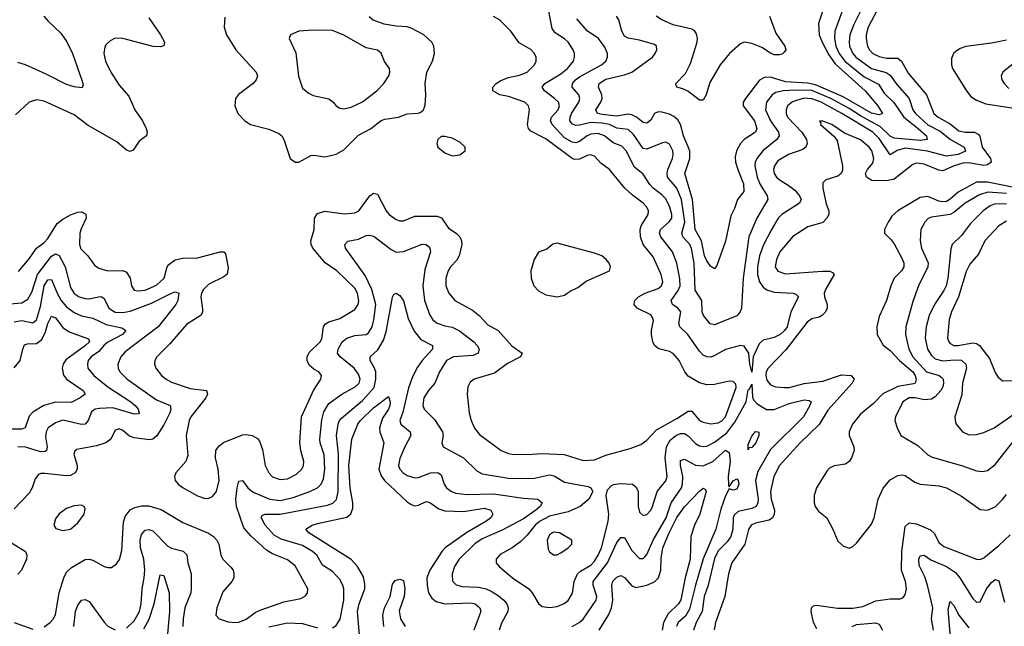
# Model space of a CAD drawing. Header units: inches. Extents: x 1308407 to 1441228, y 959628 to 1036311.
# Tile 558 of 656: x 1412799 to 1418059, y 993891 to 997131. Entities that reach past the tile are written whole.
import ezdxf

# ---------------------------------------------------------------- set-up
doc = ezdxf.new("R2010")
doc.units = ezdxf.units.IN
doc.header["$MEASUREMENT"] = 0
doc.layers.add('B4919', color=7, linetype='Continuous')

msp = doc.modelspace()

# ---------------------------------------------------------------- linework, layer by layer
at = {"layer": 'B4919', "color": 5}
for points, elevation in [([(1417212.1, 997230), (1417153.9, 997070), (1417151.9, 997030), (1417159.1, 996990), (1417177.1, 996950), (1417207.4, 996910), (1417310, 996825), (1417386.7, 996786.7), (1417417.8, 996737.8), (1417468.2, 996688.2), (1417521.9, 996610), (1417599.6, 996550), (1417643.2, 996510), (1417646.7, 996490), (1417610, 996485.9), (1417470, 996497.3), (1417450, 996508.4), (1417397.5, 996557.5), (1417290, 996617.3), (1417230, 996657.1), (1417132, 996710), (1417030, 996753.1), (1416945.1, 996754.9), (1416878, 996750), (1416838.7, 996741.3), (1416819, 996730), (1416787.8, 996690), (1416782.8, 996650), (1416809.3, 996590), (1416852.5, 996530), (1416856.3, 996510), (1416844, 996490), (1416768.2, 996430), (1416737.6, 996390), (1416728.3, 996370), (1416726.5, 996350), (1416739.5, 996290), (1416755.4, 996250), (1416792.3, 996190), (1416796.1, 996170), (1416737.7, 996070), (1416693.7, 995970), (1416664.2, 995750), (1416654.7, 995590), (1416647.8, 995570), (1416630, 995548.3), (1416510, 995501.2), (1416486.8, 995506.8), (1416451.9, 995550), (1416444.2, 995570), (1416443.9, 995630), (1416406.7, 995686.7), (1416402.1, 995830), (1416387.9, 995907.9), (1416378.5, 995930), (1416340.8, 995970), (1416337.1, 995990), (1416352.5, 996050), (1416334.9, 996170), (1416309.9, 996229.9), (1416259.6, 996290), (1416257.2, 996310), (1416262.2, 996330), (1416286.7, 996390), (1416290.5, 996410), (1416289, 996430), (1416270, 996465.7), (1416250, 996476.5), (1416233.8, 996473.8), (1416150, 996438.5), (1416130, 996442.1), (1416077.8, 996517.8), (1416050, 996543.4), (1415990, 996552.1), (1415949.8, 996570), (1415910, 996577.1), (1415850, 996581.2), (1415790, 996566.9), (1415770, 996566.3), (1415753.2, 996573.2), (1415738.9, 996590), (1415739.4, 996610), (1415747.4, 996630), (1415786.6, 996690), (1415792.2, 996710), (1415786.6, 996730), (1415751.2, 996770), (1415752.9, 996790), (1415768.8, 996810), (1415790, 996824.6), (1415908.1, 996890), (1415929.8, 996910), (1415939.3, 996930), (1415938.5, 996950), (1415924.6, 996984.6), (1415890.7, 997030), (1415830, 997071.2), (1415774.8, 997134.8)], 2740), ([(1412929.1, 997150), (1412950, 997124), (1413019.3, 997059.3), (1413051.8, 997011.8), (1413080.6, 996950), (1413131.9, 996808.1), (1413137.7, 996782.3), (1413132.8, 996767.3), (1413090, 996771.6), (1413050, 996783.7), (1412940.1, 996840.1), (1412830, 996889), (1412790, 996902.2)], 2760), ([(1417297.8, 997190), (1417254.9, 997105.1), (1417233.4, 997050), (1417229.3, 997010.7), (1417232.5, 996990), (1417250, 996950.9), (1417266.5, 996930), (1417350, 996870.8), (1417428.1, 996848.1), (1417450, 996833.8), (1417484.8, 996784.8), (1417550.1, 996710), (1417571, 996650), (1417585.1, 996630), (1417650, 996569.5), (1417716.1, 996536.1), (1417771.1, 996491.1), (1417845.2, 996450), (1417850.8, 996429.2), (1417812, 996410), (1417750, 996401.9), (1417648.3, 996428.3), (1417530, 996443.7), (1417487.2, 996432.8), (1417450, 996408.2), (1417390, 996496.9), (1417356.1, 996530), (1417190.4, 996630), (1417081.4, 996690), (1417030, 996708), (1416988.6, 996711.4), (1416927.6, 996692.4), (1416900.9, 996670), (1416894, 996650), (1416893.9, 996630), (1416900.8, 996610), (1416977, 996530), (1417001.6, 996490), (1417005, 996470), (1416998, 996450), (1416981.8, 996438.2), (1416905.5, 996410), (1416850, 996376.5), (1416830.9, 996350), (1416826.4, 996330), (1416828.8, 996310), (1416841.5, 996290), (1416856.5, 996276.5), (1416910, 996243.9), (1416939.9, 996219.9), (1416965, 996190), (1416973.5, 996170), (1416964.5, 996150), (1416870.1, 996089.9), (1416851.8, 996070), (1416813.2, 996006.8), (1416772.5, 995927.5), (1416751.8, 995870), (1416740.7, 995810), (1416740.4, 995770), (1416751.1, 995730), (1416770, 995702.4), (1416790, 995687.4), (1416830, 995674.6), (1416930.8, 995670), (1416945.1, 995665.1), (1416960.3, 995650), (1416918, 995570), (1416898.4, 995490), (1416885.1, 995470), (1416861.3, 995450), (1416830, 995434), (1416770, 995419.4), (1416750, 995398.5), (1416718, 995330), (1416710, 995248.7), (1416699.7, 995290), (1416694.5, 995350), (1416670, 995387.1), (1416650, 995391), (1416570.1, 995369.9), (1416505.9, 995334.1), (1416490, 995328.1), (1416470, 995329), (1416450, 995338.9), (1416430, 995360.7), (1416368.3, 995450), (1416326, 995490), (1416319.9, 995510), (1416331.8, 995570), (1416315.8, 995590), (1416287.1, 995610), (1416279.1, 995630), (1416316.3, 995683.7), (1416326.8, 995710), (1416326.3, 995746.3), (1416309.9, 995829.9), (1416287.2, 995890), (1416224.3, 995970), (1416217.7, 995990), (1416222.3, 996010), (1416269.5, 996050.5), (1416282.1, 996070), (1416282.6, 996090), (1416272.8, 996130), (1416250, 996174.7), (1416230, 996195.4), (1416183, 996230), (1416165.3, 996250), (1416130, 996305.8), (1416083.3, 996343.3), (1416039.6, 996430), (1416015.1, 996455.1), (1415970, 996473.6), (1415922.9, 996510), (1415890, 996522.3), (1415850, 996519.2), (1415829.8, 996510.2), (1415790, 996480.9), (1415770, 996473.2), (1415750, 996475.6), (1415710, 996499.3), (1415643.6, 996570), (1415634.6, 996590), (1415639.9, 996610), (1415676.2, 996650), (1415683.2, 996670), (1415677, 996690), (1415657, 996710), (1415602.5, 996750), (1415589.8, 996770), (1415604.2, 996790), (1415690, 996842.3), (1415726.3, 996870), (1415756.8, 996910), (1415762.9, 996930), (1415762.9, 996950), (1415756, 996970), (1415728.9, 997010), (1415708.9, 997028.9), (1415660.3, 997060.3), (1415643.1, 997083.1), (1415625, 997185)], 2760), ([(1417093.4, 997190), (1417066.4, 997110), (1417070.1, 997050), (1417085.3, 997010), (1417122.1, 996942.1), (1417154.6, 996894.6), (1417316.3, 996750), (1417382.9, 996670), (1417408.9, 996630), (1417390, 996622.2), (1417350, 996631.7), (1417198.9, 996718.9), (1417050, 996783.5), (1417010, 996791.1), (1416890, 996798.4), (1416810, 996824.5), (1416777.8, 996822.2), (1416751.6, 996808.4), (1416675.8, 996710), (1416663.8, 996690), (1416664.3, 996670), (1416724.6, 996590), (1416736.8, 996550), (1416729.2, 996530), (1416670, 996490.6), (1416650.2, 996470), (1416628.9, 996430), (1416622, 996398), (1416623.3, 996370), (1416634.9, 996330), (1416666.5, 996253.5), (1416666.8, 996213.2), (1416633.4, 996170), (1416617.4, 996122.6), (1416597.4, 996082.6), (1416570, 995947), (1416522.5, 995817.5), (1416510, 995800.7), (1416490, 995814), (1416470, 995841.8), (1416457.5, 995870), (1416441.7, 995950), (1416407.1, 996010), (1416392.6, 996170), (1416351.9, 996310), (1416379.8, 996390), (1416378.2, 996430), (1416344.6, 996510), (1416329, 996570), (1416315.3, 996595.3), (1416294.3, 996614.3), (1416270, 996625.8), (1416230, 996637.6), (1416210, 996638.5), (1416191.2, 996628.8), (1416170, 996594.8), (1416150, 996578.7), (1416130, 996582.1), (1416095, 996610), (1416070, 996623.2), (1416050, 996626.2), (1415990, 996616.2), (1415910, 996623.7), (1415885, 996630), (1415877.7, 996650), (1415903.9, 996690), (1415910.9, 996710), (1415908.7, 996730), (1415891.2, 996770), (1415894.6, 996790), (1415930, 996813.4), (1416030, 996836.1), (1416070, 996850.1), (1416179.3, 996930), (1416194.6, 996950), (1416202, 996970), (1416201.1, 996990), (1416190, 996997.4), (1416110, 997020.8), (1416050, 997031.9), (1416030, 997043.2), (1416016.1, 997070), (1416000.2, 997130), (1415987, 997150)], 2720), ([(1416803.9, 997150), (1416838.7, 997058.7), (1416886, 996990), (1416891.6, 996970), (1416883.4, 996956.6), (1416872.8, 996947.2), (1416857.2, 996942.8), (1416830, 996943.8), (1416810, 996951.1), (1416762.8, 996982.8), (1416710, 997004.3), (1416670, 997010.4), (1416650, 997001.9), (1416591.3, 996950), (1416540.4, 996890), (1416485.4, 996794.6), (1416467, 996730), (1416450, 996701), (1416430, 996700.2), (1416369, 996749), (1416342.2, 996762.2), (1416309.4, 996770), (1416304.2, 996784.2), (1416304.5, 996790), (1416355.9, 996844.1), (1416383.2, 996896.8), (1416417.5, 997010), (1416420.1, 997030), (1416415.1, 997055.1), (1416404.9, 997070), (1416390, 997079.9), (1416290, 997103.9), (1416229.8, 997130), (1416199.1, 997150)], 2680), ([(1417379, 997181), (1417332, 997090), (1417321.3, 997050), (1417320.6, 997030), (1417327.9, 996990), (1417338.5, 996970), (1417357.1, 996950), (1417390, 996934.2), (1417430, 996925.4), (1417490, 996924.7), (1417509.4, 996910), (1417544.5, 996844.5), (1417643.4, 996730), (1417683.1, 996630), (1417705.1, 996610), (1417770, 996575.3), (1417816.8, 996536.9), (1417850, 996529.4), (1417899.3, 996530), (1417919.9, 996519.9), (1417928.4, 996508.4), (1417941.3, 996450), (1417985.1, 996390), (1417988.9, 996370), (1417970, 996355.1), (1417950, 996352.2), (1417870, 996365.7), (1417836.5, 996363.5), (1417790.2, 996350), (1417730, 996322.6), (1417710, 996326.4), (1417630, 996358.2), (1417590, 996363.6), (1417570, 996356.8), (1417470, 996278.4), (1417430, 996269.6), (1417351.6, 996271.6), (1417322, 996290), (1417316.8, 996310), (1417327.3, 996330), (1417356.1, 996363.9), (1417362.8, 996390), (1417351.7, 996430), (1417336.3, 996450), (1417290, 996489.1), (1417205, 996525), (1417136.9, 996570), (1417090, 996589.4), (1417072, 996588), (1417078, 996578), (1417076.4, 996570), (1417148.7, 996508.7), (1417166.2, 996486.2), (1417195.2, 996350), (1417194.5, 996325.5), (1417187.2, 996310), (1417170, 996295.1), (1417104.7, 996275.3), (1417090, 996259), (1417089.2, 996230), (1417107.6, 996147.6), (1417122.3, 996110), (1417120.9, 996090), (1417111.4, 996070), (1417090, 996047.9), (1417010, 996023.9), (1416930, 995972.9), (1416860.1, 995890), (1416841.5, 995850), (1416835.1, 995810), (1416850, 995788), (1416890, 995774), (1417088.1, 995788.1), (1417127.5, 995787.5), (1417141.1, 995781.1), (1417150.1, 995770), (1417103.4, 995690), (1417096.9, 995670), (1417098.3, 995650), (1417113.5, 995610), (1417112.9, 995590), (1417103.5, 995570), (1417087.6, 995552.4), (1417070, 995541.7), (1417030, 995532), (1417005.2, 995514.8), (1416892.1, 995367.9), (1416797.4, 995270), (1416787.3, 995250), (1416785.3, 995230), (1416790, 995204.9), (1416810, 995179.7), (1416836, 995170), (1416885.2, 995165.2), (1416910, 995166.4), (1416990, 995187.7), (1417090, 995199.3), (1417190, 995233.5), (1417240.3, 995230), (1417256.3, 995210), (1417246.9, 995190), (1417115.5, 995044.5), (1417070, 994969.2), (1416969.1, 994870), (1416858.9, 994750), (1416828.6, 994690), (1416809.4, 994610.6), (1416813.4, 994570), (1416831.4, 994510), (1416830, 994486.2), (1416820.8, 994470), (1416802, 994458), (1416730, 994441.5), (1416706.9, 994430), (1416692.6, 994407.4), (1416673.7, 994330), (1416603.3, 994230), (1416585.4, 994170), (1416565.4, 994050), (1416516.2, 993910), (1416509, 993871)], 2780), ([(1413490, 997140.7), (1413552.3, 997050), (1413572.9, 997010), (1413569, 996991), (1413550, 996985.4), (1413513.1, 996986.9), (1413350, 997030.5), (1413310, 997031.4), (1413282.3, 997017.7), (1413261.8, 996998.2), (1413254.4, 996985.6), (1413249.2, 996950.8), (1413257.8, 996910), (1413285.8, 996850), (1413330, 996780.2), (1413382, 996722), (1413415, 996650), (1413454.7, 996590), (1413475.3, 996550), (1413480.3, 996530), (1413476.4, 996510), (1413438.1, 996481.9), (1413406.3, 996433.7), (1413390, 996426.3), (1413370, 996434), (1413318.9, 996478.9), (1413165.9, 996565.9), (1413090, 996623.1), (1412930, 996695.8), (1412890, 996702.2), (1412850, 996690.8), (1412776.7, 996623.3)], 2780), ([(1412793.8, 995786.2), (1412850, 995853.8), (1412889.1, 995910), (1412930, 995940.4), (1412950, 995961.6), (1412998.8, 996041.2), (1413030, 996065.7), (1413070, 996088.6), (1413110, 996102.5), (1413130, 996104.7), (1413152.5, 996092.5), (1413154.8, 996070), (1413127.2, 996012.8), (1413121.4, 995990), (1413118.7, 995930), (1413126.1, 995906), (1413163.9, 995870), (1413199.6, 995819.6), (1413222.8, 995802.8), (1413269.5, 995789.5), (1413350, 995790.2), (1413370, 995782.3), (1413390, 995750.4), (1413396.9, 995710), (1413410, 995686.2), (1413430, 995682.3), (1413470, 995686.5), (1413530, 995713), (1413570.5, 995750), (1413587.6, 995810), (1413596.2, 995823.8), (1413630, 995848.3), (1413670, 995856.1), (1413750, 995858.5), (1413870, 995890.8), (1413890.1, 995890.1), (1413899.5, 995879.5), (1413912.4, 995807.6), (1413908.1, 995771.9), (1413890, 995756.5), (1413810, 995718.6), (1413781.2, 995690), (1413770.8, 995670), (1413767.1, 995650), (1413775, 995585), (1413775.1, 995570), (1413768.4, 995551.6), (1413690, 995503.2), (1413601.3, 995398.7), (1413532.4, 995330), (1413521.5, 995310), (1413519, 995290), (1413526, 995270), (1413557.4, 995230), (1413581.1, 995210), (1413610, 995193.8), (1413710, 995160.9), (1413796.4, 995150), (1413802.2, 995130), (1413793, 995110), (1413713, 995010), (1413704.7, 994990), (1413688.2, 994910), (1413697.7, 994802.3), (1413686.4, 994770), (1413632.7, 994710), (1413625.5, 994690), (1413630.4, 994670), (1413646, 994650), (1413672.7, 994630), (1413750, 994586.9), (1413790, 994573.8), (1413810, 994575.2), (1413830, 994584.6), (1413850.7, 994610), (1413864.2, 994670), (1413859.8, 994730), (1413844.8, 994790), (1413847.4, 994830), (1413865.2, 994854.8), (1413887.8, 994872.2), (1413990, 994913.5), (1414010, 994915.6), (1414042, 994910), (1414070, 994892.9), (1414080.2, 994880.2), (1414095.6, 994835.6), (1414111.3, 994750), (1414130, 994710.4), (1414150, 994689.1), (1414190, 994674), (1414230, 994678.6), (1414277.7, 994702.3), (1414306.2, 994730), (1414315.2, 994750), (1414317.5, 994770), (1414301.5, 994830), (1414295.9, 994870), (1414304.3, 995010), (1414369.1, 995150.9), (1414408.8, 995210), (1414410.9, 995230), (1414396.9, 995250), (1414370, 995264.1), (1414345.7, 995285.7), (1414334.5, 995310), (1414334.1, 995330), (1414346.2, 995353.8), (1414404, 995410), (1414413.8, 995426.2), (1414422.9, 995490), (1414433.7, 995506.3), (1414450, 995517.1), (1414510, 995534.7), (1414590, 995582.8), (1414608.1, 995610), (1414610.9, 995629.1), (1414603.9, 995670), (1414590, 995696.5), (1414493.8, 995790), (1414432, 995832), (1414364.5, 995910), (1414356.3, 995930), (1414355, 995950), (1414373.2, 996010), (1414373.8, 996070), (1414390, 996095.6), (1414430, 996108.1), (1414533.6, 996093.6), (1414590, 996098.7), (1414611.3, 996110), (1414670, 996189.2), (1414690, 996203.6), (1414710, 996198), (1414757.1, 996110), (1414773.4, 996090), (1414810, 996064.1), (1414830, 996056.9), (1414850, 996055.9), (1414910, 996081.2), (1415030, 996081.6), (1415052.9, 996072.9), (1415090, 996016.5), (1415130.1, 995990.1), (1415150.1, 995970.1), (1415159.3, 995950), (1415161, 995930), (1415147.5, 995870), (1415134.4, 995845.6), (1415101.1, 995810), (1415088.4, 995790), (1415075.4, 995750), (1415076.5, 995710), (1415091.2, 995670), (1415124, 995630), (1415218.8, 995578.8), (1415254.2, 995550), (1415300.6, 995500.6), (1415355.5, 995470), (1415428, 995388), (1415483.7, 995350), (1415474.9, 995330), (1415405.4, 995294.6), (1415336.5, 995243.5), (1415226.4, 995210), (1415206.2, 995193.8), (1415193.1, 995170), (1415190.2, 995130), (1415199.7, 995030), (1415211.1, 994990), (1415229.5, 994949.5), (1415255.6, 994915.6), (1415370.4, 994830), (1415410, 994812.8), (1415430, 994809.4), (1415510, 994807.5), (1415590, 994813), (1415708.4, 994808.4), (1415810, 994776.1), (1415870, 994779.1), (1415930, 994805), (1416060.4, 994839.6), (1416118, 994862), (1416150, 994884.9), (1416200.3, 994939.7), (1416310, 994999.8), (1416370, 995040.2), (1416390, 995040.2), (1416430, 994990.2), (1416450, 994980.1), (1416490, 994971.9), (1416530, 994976.9), (1416550, 994988.1), (1416570, 995010.1), (1416625.8, 995165.8), (1416623.9, 995183.9), (1416610, 995197.8), (1416590, 995199.9), (1416510, 995182.7), (1416470, 995180.8), (1416430, 995191.6), (1416370, 995227.1), (1416352.7, 995250), (1416321.8, 995310), (1416290, 995347.7), (1416270, 995358.5), (1416213.3, 995373.3), (1416190.5, 995390.5), (1416182, 995410), (1416174.4, 995450), (1416173.7, 995470), (1416184.4, 995524.4), (1416180.2, 995540.2), (1416170, 995553.4), (1416096.9, 995590), (1416081.2, 995610), (1416085.7, 995630), (1416104.8, 995650), (1416139.8, 995670), (1416210, 995695.4), (1416227.7, 995710), (1416235.3, 995730), (1416225.6, 995770), (1416183.9, 995863.9), (1416130, 995929), (1416115.4, 995970), (1416113.7, 996010), (1416119.7, 996030), (1416156.2, 996090), (1416158.2, 996110), (1416149, 996130), (1416130.3, 996150.3), (1416073.1, 996193.1), (1416031.6, 996231.6), (1415950, 996329.8), (1415903.5, 996363.5), (1415870, 996401.2), (1415849, 996409), (1415830, 996405.2), (1415790, 996385.7), (1415763.7, 996383.7), (1415750, 996389.2), (1415610, 996493.8), (1415530, 996535.6), (1415517.4, 996550), (1415511.6, 996570), (1415522.9, 996650), (1415517.7, 996670), (1415497.2, 996690), (1415410, 996719.6), (1415363.7, 996730), (1415326.3, 996750), (1415327.1, 996770), (1415343.9, 996790), (1415370, 996806.7), (1415410, 996821.4), (1415470, 996834.6), (1415510, 996851), (1415548.8, 996890), (1415557.6, 996910), (1415558.5, 996930), (1415549.7, 996950), (1415530, 996971.2), (1415466.8, 997006.8), (1415422.9, 997070), (1415362.7, 997130), (1415330, 997146.9)], 2780), ([(1413895.2, 997144.8), (1413892.3, 997090), (1413903.9, 997050), (1413954, 996970), (1414062.6, 996850), (1414068.8, 996830), (1414063.1, 996810), (1414047.2, 996790), (1413968.1, 996731.9), (1413952.7, 996710), (1413948.7, 996670), (1413965.3, 996630), (1414001.3, 996590), (1414031.7, 996571.7), (1414130, 996545.5), (1414183.1, 996523.1), (1414198.9, 996510), (1414210.3, 996490), (1414244.9, 996390), (1414270, 996370.5), (1414290, 996370.4), (1414310, 996380.3), (1414355.2, 996404.8), (1414370, 996406.9), (1414430, 996398), (1414490, 996411.9), (1414530, 996436.3), (1414610, 996513.7), (1414672.9, 996547.1), (1414730, 996591.7), (1414750, 996599), (1414822.7, 996610), (1414870, 996627.4), (1414927.9, 996632.1), (1414942.9, 996637.1), (1414957.2, 996650), (1414965.4, 996674.6), (1414969.7, 996730), (1414964.7, 996790), (1414973.6, 996850), (1415004.1, 996910), (1415014.8, 996950), (1415011.8, 996990), (1415001.5, 997010), (1414958.9, 997050), (1414890, 997086), (1414870, 997092.2), (1414810, 997095.8), (1414745.9, 997105.9), (1414687.3, 997127.3), (1414666.8, 997146.8)], 2820), ([(1418070, 997021.4), (1417990, 997004.7), (1417853.1, 996986.9), (1417823.4, 996976.6), (1417799.1, 996960.9), (1417788.2, 996950), (1417777.3, 996922.7), (1417776.5, 996890), (1417782.9, 996870), (1417857.2, 996750), (1417880.8, 996720.8), (1417910, 996701), (1417960.4, 996680.4), (1418110, 996657.9)], 2820), ([(1418099.5, 996890), (1418050.4, 996850), (1418042.4, 996830), (1418046.4, 996810), (1418058, 996790), (1418083.6, 996763.6)], 2840), ([(1418130, 996231.6), (1417970, 996262.8), (1417910, 996262.1), (1417811.6, 996210), (1417770, 996172.1), (1417750, 996160.3), (1417730, 996158.1), (1417710, 996162.2), (1417650, 996186.1), (1417610, 996181.4), (1417490.5, 996109.5), (1417458.9, 996081.1), (1417438, 996050), (1417419.7, 996010), (1417419.1, 995990), (1417455.2, 995955.2), (1417470, 995933.4), (1417514.4, 995850), (1417521.7, 995830), (1417522.3, 995810), (1417509.2, 995790), (1417471, 995750), (1417451.9, 995710), (1417429.1, 995630), (1417390, 995546), (1417378, 995490), (1417379.7, 995450), (1417412.1, 995392.1), (1417450, 995364.3), (1417499.4, 995310), (1417570, 995250.5), (1417582.8, 995230), (1417588.6, 995210), (1417582, 995190), (1417574.7, 995185.3), (1417490, 995172.2), (1417410, 995132.6), (1417359.5, 995080.5), (1417290, 995023.2), (1417247.5, 994970), (1417230.2, 994930), (1417230.2, 994910), (1417255.5, 994850), (1417256.9, 994830), (1417243.2, 994790), (1417229.3, 994770.7), (1417210, 994757.3), (1417150, 994747.6), (1417124.3, 994735.7), (1417110, 994719.7), (1417056.3, 994630), (1417043.2, 994590), (1417042.6, 994550), (1417049.2, 994530), (1417066.3, 994506.3), (1417110.3, 994470), (1417143.1, 994410), (1417170, 994345.5), (1417199.2, 994319.2), (1417230, 994308.5), (1417250, 994317), (1417270, 994334), (1417350, 994436.9), (1417363.1, 994470), (1417385.3, 994570), (1417411.8, 994628.2), (1417450, 994672.4), (1417490, 994696.6), (1417510, 994699.8), (1417530, 994696), (1417581.2, 994661.2), (1417609.6, 994649.6), (1417710, 994641.1), (1417749.6, 994629.6), (1417830, 994586), (1417930, 994513.7), (1417970, 994510.2), (1418010, 994527.8), (1418050, 994567.8), (1418070, 994595)], 2820), ([(1418070, 996202.6), (1417970.6, 996209.4), (1417925.6, 996194.4), (1417850, 996150.3), (1417790, 996100.2), (1417770.5, 996089.5), (1417670, 996076.1), (1417652.1, 996067.9), (1417633.8, 996050), (1417613.4, 996010), (1417610.1, 995949.8), (1417617.3, 995910), (1417651.5, 995831.5), (1417649.5, 995810), (1417601.3, 995710), (1417570, 995626.3), (1417533.1, 995490), (1417530.7, 995450), (1417548.2, 995370), (1417571, 995330), (1417643.6, 995250), (1417710.4, 995230.4), (1417722.1, 995222.1), (1417733, 995210), (1417734.5, 995190), (1417730.7, 995170), (1417720.1, 995150), (1417690, 995116.3), (1417670, 995104.2), (1417630, 995099.6), (1417582.7, 995110), (1417550, 995111.4), (1417516.9, 995090), (1417476.9, 995010), (1417473.7, 994990), (1417485.7, 994950), (1417506.7, 994910), (1417596.2, 994856.2), (1417650, 994807.1), (1417674.1, 994794.1), (1417830, 994749.4), (1417910, 994721.6), (1417942.9, 994717.1), (1417970, 994722.7), (1418010, 994754.9), (1418110, 994881.8)], 2840), ([(1418070, 996145.2), (1418010, 996146.7), (1417983.3, 996136.7), (1417946.8, 996110), (1417878.2, 996041.8), (1417830, 995977.8), (1417779.7, 995930), (1417773.1, 995906.9), (1417757, 995750), (1417749, 995710), (1417736.6, 995683.4), (1417686.2, 995610), (1417657.1, 995550), (1417641, 995490), (1417635.4, 995430), (1417648.4, 995370), (1417670, 995336.3), (1417690, 995319.8), (1417730, 995308.6), (1417793.8, 995313.8), (1417830, 995311.2), (1417853.7, 995290), (1417856.2, 995270), (1417836.4, 995190), (1417832.8, 995127.2), (1417795.5, 995010), (1417795.6, 994990), (1417802, 994970), (1417834.9, 994930), (1417870, 994913.1), (1417910, 994914.4), (1417950, 994925), (1418004, 994950), (1418161.4, 995058.6)], 2860), ([(1418070, 996053.8), (1418030.1, 996029.9), (1417954.8, 995950), (1417921, 995879), (1417875.5, 995824.5), (1417854.4, 995785.6), (1417813.5, 995650), (1417776.1, 995570), (1417763.9, 995530), (1417755.5, 995430), (1417761.7, 995410), (1417770, 995401), (1417790, 995390.8), (1417810, 995390.6), (1417890, 995405.1), (1417910, 995400.4), (1417926.4, 995390), (1417980.4, 995320.4), (1418010, 995245.5), (1418023.5, 995223.5), (1418050, 995202), (1418234.4, 995205.6)], 2880), ([(1412930, 993888.1), (1412962, 993910), (1412979.3, 993930), (1412990, 993953.4), (1413011, 994069), (1413035, 994150), (1413050, 994180.2), (1413075.8, 994204.2), (1413150, 994247), (1413170, 994248.5), (1413190, 994243.2), (1413250, 994210.3), (1413270, 994205.3), (1413290, 994205.3), (1413316.5, 994223.5), (1413332.2, 994247.8), (1413345.2, 994294.8), (1413354.1, 994445.9), (1413362.1, 994477.9), (1413390, 994512.2), (1413414.9, 994525.1), (1413450, 994533.6), (1413490, 994534.2), (1413555.2, 994515.2), (1413670, 994445.6), (1413807.9, 994387.9), (1413835.3, 994370), (1413852.8, 994350), (1413862.8, 994330), (1413874, 994270), (1413885.3, 994250), (1413927.3, 994207.3), (1413939, 994190), (1413944, 994170), (1413943.6, 994150), (1413933.1, 994130), (1413884.8, 994075.2), (1413853.1, 993990), (1413846.7, 993950), (1413864.9, 993930), (1413913.7, 993913.7), (1413950, 993910.2), (1413970, 993913.4), (1414010, 993929.2), (1414056.5, 993963.5), (1414083.3, 993976.7), (1414210, 994021.7), (1414300.4, 994039.6), (1414326.6, 994053.4), (1414337.4, 994070), (1414337.7, 994090), (1414270, 994214), (1414230, 994245.8), (1414150, 994277.7), (1414118, 994298), (1414034.2, 994374.2), (1413997.3, 994417.3), (1413958.1, 994530), (1413953.8, 994570), (1413960.5, 994630), (1413970, 994666.4), (1413990, 994668.8), (1414018.6, 994630), (1414046.9, 994606.9), (1414136, 994570), (1414190, 994563.3), (1414260.6, 994579.4), (1414349.7, 994610), (1414390.3, 994629.7), (1414410, 994650.2), (1414421.7, 994678.3), (1414429.9, 994730), (1414425.8, 994805.8), (1414404.7, 994870), (1414402.5, 994890), (1414413.8, 994993.8), (1414423.2, 995036.8), (1414450, 995080.9), (1414519.8, 995130), (1414592, 995170), (1414613.3, 995190), (1414618.6, 995210), (1414610, 995237.7), (1414586.3, 995270), (1414511.3, 995330), (1414497.7, 995350), (1414500.5, 995370), (1414521.6, 995410), (1414547.4, 995430), (1414590, 995444), (1414650, 995448.8), (1414662.1, 995457.9), (1414682.4, 995490), (1414691.7, 995528.3), (1414701, 995610), (1414680.1, 995690), (1414644, 995764), (1414539.2, 995910), (1414536.8, 995930), (1414551.8, 995948.2), (1414610, 995958.7), (1414650, 995978.2), (1414670, 995980.6), (1414692.5, 995972.5), (1414783.6, 995903.6), (1414810, 995889.3), (1414850, 995891.7), (1414950, 995931.4), (1414970, 995930.3), (1414980.7, 995920.7), (1414990.3, 995910), (1414994.2, 995890), (1414963.8, 995796.2), (1414952, 995710), (1414961.5, 995630), (1414990, 995551.8), (1415006.8, 995526.8), (1415029.2, 995509.2), (1415070, 995495.4), (1415110, 995488.2), (1415148.3, 995468.3), (1415224.8, 995410), (1415243.5, 995390), (1415253.4, 995370), (1415247.6, 995350), (1415222.5, 995337.5), (1415117.1, 995330), (1415078.4, 995310), (1415041.2, 995250), (1415017.4, 995190), (1414983.8, 995150), (1414958.6, 995110), (1414953.2, 995070), (1414960.6, 995050), (1415015, 994995), (1415058.2, 994930), (1415061.8, 994910), (1415054.6, 994870), (1415061.3, 994850), (1415169.6, 994789.6), (1415241, 994721), (1415270, 994704.8), (1415410, 994682.2), (1415510, 994679.5), (1415550, 994682.5), (1415630, 994699.8), (1415654.1, 994694.1), (1415710, 994660.9), (1415836.4, 994636.4), (1415850.5, 994630), (1415861.6, 994610), (1415840.4, 994570), (1415792.7, 994530), (1415730, 994502.2), (1415630, 994479.4), (1415576.3, 994450), (1415552, 994430), (1415510, 994377), (1415476.5, 994343.5), (1415430, 994309.8), (1415366.4, 994273.6), (1415345.3, 994250), (1415343.8, 994230), (1415360.4, 994210), (1415431.5, 994150), (1415519.1, 994090), (1415536.5, 994070), (1415570, 994012), (1415590, 993996), (1415630, 993990.2), (1415670, 993996.5), (1415708, 994012), (1415730, 994029.2), (1415752.8, 994067.2), (1415762.1, 994130), (1415779.3, 994170), (1415795, 994185), (1415850, 994217.5), (1415870, 994238.3), (1415889.8, 994269.8), (1415906.5, 994310), (1415943.1, 994450), (1415947.1, 994490), (1415932.6, 994590), (1415940.1, 994619.9), (1415958.3, 994641.7), (1415971.2, 994648.8), (1416006.9, 994653.1), (1416072.7, 994650), (1416093.1, 994633.1), (1416103.2, 994610), (1416103.9, 994530), (1416110, 994500.4), (1416130, 994482.3), (1416150, 994487.7), (1416170, 994510.3), (1416180.2, 994530), (1416204.5, 994610), (1416250, 994667.1), (1416257.6, 994690), (1416246.6, 994790), (1416254.3, 994850), (1416274.6, 994885.4), (1416304, 994910), (1416330, 994920.9), (1416350, 994920.1), (1416370, 994908.1), (1416410, 994867.5), (1416430, 994855), (1416450, 994850.1), (1416470, 994852.5), (1416510, 994873.7), (1416576.8, 994923.2), (1416619, 994981), (1416679.5, 995090), (1416690, 995153), (1416699.7, 995160.3), (1416710, 995184.7), (1416713.7, 995113.7), (1416719.5, 995099.5), (1416738, 995078), (1416788.3, 995048.3), (1416830, 995048.8), (1416910, 995080.6), (1416990, 995100.5), (1417016.9, 995096.9), (1417026.7, 995090), (1417020.7, 995070), (1416986.5, 995010), (1416810, 994835.3), (1416743.1, 994716.9), (1416729.3, 994670), (1416744.2, 994570), (1416742.7, 994550), (1416733.6, 994530), (1416710, 994519.4), (1416636.8, 994503.2), (1416615.8, 994484.2), (1416610.6, 994469.4), (1416609.1, 994410), (1416597.9, 994370), (1416578.1, 994341.9), (1416530, 994292.8), (1416510, 994252.9), (1416476.6, 994110), (1416456.5, 994050), (1416444.3, 993970), (1416412.3, 993910), (1416399.4, 993870)], 2760), ([(1412747.5, 995612.5), (1412810, 995619.2), (1412842.8, 995637.2), (1412864.8, 995675.2), (1412894.7, 995770), (1412970, 995866.8), (1412990, 995879.8), (1413010, 995870.3), (1413041.5, 995810), (1413070, 995701.1), (1413090, 995668), (1413117.4, 995650), (1413150, 995641.4), (1413170, 995640.4), (1413230, 995652.6), (1413237.6, 995650), (1413250, 995641.5), (1413275.1, 995590), (1413309.1, 995569.1), (1413350, 995566.2), (1413390, 995574.4), (1413503.4, 995616.6), (1413610, 995669.2), (1413630, 995676.5), (1413650, 995670.6), (1413644.2, 995630), (1413633.8, 995610), (1413539.5, 995490), (1413362.9, 995357.1), (1413339.7, 995330), (1413323.5, 995290), (1413325, 995270), (1413333.7, 995250), (1413372.8, 995210), (1413530, 995100.1), (1413602.8, 995070), (1413607.4, 995050), (1413600.9, 995030), (1413570, 994965.8), (1413532.3, 994907.7), (1413510.6, 994889.4), (1413493.5, 994886.5), (1413410, 994898.1), (1413386.2, 994906.2), (1413350, 994936), (1413330, 994945.1), (1413310, 994937.6), (1413286.5, 994890), (1413259.5, 994870), (1413210, 994854.1), (1413105.1, 994834.9), (1413094.1, 994825.9), (1413089.2, 994810), (1413106.7, 994750), (1413106.2, 994730), (1413096.5, 994710), (1413070, 994696.8), (1413050, 994693.7), (1412932.9, 994707.1), (1412912.4, 994707.6), (1412899.1, 994700.9), (1412882.5, 994677.5), (1412866.4, 994630), (1412850, 994602.3), (1412770, 994517.6)], 2760), ([(1412770, 995516.6), (1412810, 995523.3), (1412870, 995511), (1412890, 995528.3), (1412910, 995598.3), (1412929.7, 995710), (1412950, 995741.2), (1412970, 995742.5), (1412999.5, 995670), (1413021.2, 995630), (1413050, 995596.6), (1413090, 995566.8), (1413130, 995549.1), (1413190, 995537), (1413261.9, 995501.9), (1413344.3, 995484.3), (1413367.2, 995470), (1413348.2, 995450), (1413270, 995407.6), (1413250, 995392.2), (1413222, 995358), (1413181.6, 995330), (1413165.7, 995310), (1413161, 995290), (1413163.5, 995270), (1413195.8, 995230), (1413269.5, 995170), (1413392.8, 995090), (1413416.5, 995070), (1413433, 995050), (1413437.4, 995030), (1413434.2, 995025.8), (1413410, 995024.1), (1413296.6, 995056.6), (1413225.6, 995054.4), (1413202.3, 995050), (1413183.7, 995036.3), (1413164.5, 994990), (1413149.3, 994970.7), (1413130, 994967.9), (1413030, 994992.4), (1412990, 994977.7), (1412952.1, 994950), (1412940.4, 994930), (1412936.9, 994903.1), (1412946.4, 994850), (1412942.8, 994830), (1412935.4, 994824.6), (1412910, 994822.9), (1412830, 994848.2), (1412790.1, 994849.9)], 2740), ([(1414470, 993882.4), (1414490, 993894.9), (1414510.9, 993929.1), (1414531.5, 994030), (1414530.4, 994090.4), (1414525.7, 994110), (1414510, 994139.8), (1414470, 994182.9), (1414417, 994217), (1414386.3, 994270), (1414362.9, 994290), (1414310, 994322.6), (1414196.7, 994356.7), (1414158.1, 994378.1), (1414109.9, 994430), (1414088.4, 994471.6), (1414095.7, 994484.3), (1414109.9, 994490.1), (1414190, 994489.7), (1414442.8, 994537.2), (1414471.8, 994548.2), (1414491.9, 994568.1), (1414500.8, 994610), (1414502.9, 994810), (1414491.1, 994910), (1414500.8, 994970), (1414508.4, 994990), (1414518.5, 995001.5), (1414630, 995097.2), (1414693.2, 995166.8), (1414701.1, 995210), (1414701.2, 995250), (1414693.1, 995273.1), (1414671.4, 995310), (1414670.8, 995330), (1414712.4, 995367.6), (1414741.9, 995418.1), (1414756.8, 995463.2), (1414790.9, 995649.1), (1414797.2, 995662.8), (1414810, 995670.4), (1414830, 995658), (1414850, 995628.2), (1414875.1, 995535.1), (1414906.2, 995466.2), (1414942.5, 995422.5), (1415003.7, 995390), (1415004.2, 995384.2), (1415003.6, 995370), (1414948.9, 995311.1), (1414924.7, 995275.3), (1414897.4, 995222.6), (1414875.4, 995164.6), (1414845.7, 995034.3), (1414830.2, 994990), (1414835.8, 994970), (1414885, 994930), (1414889.3, 994910), (1414856.1, 994850), (1414830, 994787.6), (1414823.2, 994750), (1414830, 994729.1), (1414847.2, 994710), (1414870, 994695.2), (1414910, 994682.7), (1414930, 994684.8), (1414994.5, 994710), (1415032.5, 994712.5), (1415050, 994700.3), (1415067.4, 994650), (1415079.7, 994630), (1415106, 994610), (1415130, 994602.5), (1415190, 994594.7), (1415330, 994598.3), (1415490, 994574.3), (1415566.8, 994570), (1415590.2, 994550), (1415580.2, 994530), (1415556.8, 994510), (1415490, 994464.3), (1415376.2, 994403.8), (1415270, 994357.8), (1415230, 994331.1), (1415147.4, 994250), (1415122.8, 994210), (1415109.4, 994170), (1415111.2, 994131.2), (1415131.7, 994111.7), (1415163.2, 994103.2), (1415250, 994099.1), (1415290.9, 994090.9), (1415318.6, 994078.6), (1415354.7, 994054.7), (1415385.6, 994030), (1415402.3, 994010), (1415408.4, 993990), (1415406, 993970), (1415372.5, 993907.6), (1415361.1, 993870)], 2740), ([(1412770, 995271.8), (1412802.7, 995310), (1412815.4, 995370), (1412825.8, 995394.2), (1412840.6, 995399.4), (1412890, 995401.4), (1412917.1, 995422.9), (1412937.2, 995462.8), (1412950, 995507.6), (1412970, 995546.5), (1412990, 995538.5), (1413030, 995486.2), (1413063.4, 995463.4), (1413166.5, 995426.5), (1413171.8, 995410), (1413151.4, 995390), (1413046.6, 995313.4), (1413031, 995290), (1413026.1, 995270), (1413032.7, 995232.7), (1413049.4, 995210), (1413139.1, 995150), (1413149, 995130), (1413122.4, 995110), (1413073.7, 995086.3), (1412990, 995088.2), (1412928.5, 995070), (1412870, 995033.6), (1412850, 995013.6), (1412828.9, 994950), (1412810, 994942.9), (1412750, 994943)], 2720), ([(1414618.2, 993801.8), (1414604.7, 993970), (1414611.9, 994010), (1414643.4, 994090), (1414643.9, 994116.1), (1414635.1, 994155.1), (1414603.8, 994210), (1414570, 994247.4), (1414343.5, 994390), (1414327.3, 994410), (1414362, 994430), (1414390, 994440.1), (1414546.9, 994473.1), (1414569.1, 994490.9), (1414578.9, 994521.1), (1414579.3, 994550), (1414564.7, 994630), (1414557.8, 994750), (1414573.2, 994890), (1414606.1, 994970), (1414619.2, 994990), (1414690, 995057.1), (1414770, 995118), (1414779.1, 995090), (1414777.4, 995070), (1414769.2, 995050), (1414737, 995003), (1414721.2, 994950), (1414722.3, 994930), (1414745, 994870), (1414717.8, 994730), (1414730, 994693.4), (1414748.7, 994670), (1414870, 994555.7), (1414890, 994540.9), (1414910, 994533.7), (1414930, 994537.6), (1414970, 994557.4), (1414990, 994552.6), (1415038.4, 994518.4), (1415070, 994506.6), (1415170, 994503.1), (1415282.1, 994522.1), (1415315.9, 994510), (1415327.3, 994490), (1415315.6, 994470), (1415289.3, 994450), (1415187.6, 994392.4), (1415072.1, 994310), (1415054.2, 994290), (1414989.5, 994190.5), (1414975, 994150), (1414975.4, 994110), (1414983.9, 994070), (1415001.3, 994041.3), (1415023.2, 994023.2), (1415070.5, 994010.5), (1415210, 994015.1), (1415232.8, 994010), (1415257.4, 993990), (1415262, 993970), (1415226.1, 993870)], 2720), ([(1415750, 993890.1), (1415788.5, 993911.5), (1415810, 993929.3), (1415879.6, 994030), (1415882.6, 994050), (1415862.5, 994110), (1415862.5, 994130), (1415938.7, 994230), (1415990, 994339), (1416010, 994364.5), (1416030, 994364.7), (1416070, 994295.2), (1416110, 994253.1), (1416130, 994252), (1416138.6, 994261.4), (1416150, 994274.6), (1416183.9, 994350), (1416252, 994470), (1416278.7, 994550), (1416333.7, 994630), (1416339.9, 994650), (1416341.8, 994690), (1416328.8, 994750), (1416330, 994775.6), (1416350, 994783.5), (1416410, 994750.6), (1416450, 994747.3), (1416501.6, 994770), (1416570, 994830.6), (1416590, 994818.7), (1416594.6, 994770), (1416583.3, 994690), (1416585.7, 994645.7), (1416590, 994634.8), (1416610, 994668), (1416630, 994677.4), (1416637.4, 994670), (1416640.7, 994650), (1416630, 994623.5), (1416610, 994617.4), (1416590, 994624), (1416570, 994588), (1416544, 994516), (1416517.1, 994410), (1416450.4, 994250.4), (1416409.1, 994110), (1416377.9, 993982.1), (1416355.2, 993944.8), (1416317.6, 993910), (1416308.6, 993890)], 2740), ([(1415894.6, 993870), (1415945.9, 993954.1), (1415961.4, 993990), (1415968.4, 994030), (1415962.5, 994110), (1415968.3, 994131.7), (1415990, 994153.7), (1416010, 994161.2), (1416030, 994151.3), (1416070, 994106.8), (1416090, 994097.3), (1416150, 994109.7), (1416190, 994128.6), (1416201.2, 994138.8), (1416211.2, 994150), (1416223.8, 994190), (1416225.2, 994254.8), (1416235.3, 994310), (1416268.5, 994390), (1416310, 994472.5), (1416350, 994529.5), (1416430, 994612), (1416450, 994628.2), (1416462, 994622), (1416466.4, 994610), (1416432, 994490), (1416403.9, 994430), (1416385.1, 994370), (1416381.2, 994250), (1416354, 994150), (1416331.3, 994031.3), (1416318.6, 994010), (1416263.6, 993956.4), (1416238.3, 993910), (1416230.4, 993870)], 2720), ([(1417057.1, 993877.1), (1417040.2, 993910), (1417026.6, 993970), (1417028.2, 993990), (1417040.2, 993999.8), (1417055.7, 994004.3), (1417167.8, 993987.8), (1417250, 993986.8), (1417303, 993997), (1417372.9, 994027.1), (1417450, 994037.7), (1417503, 994037), (1417517, 994043), (1417530, 994058.8), (1417536.1, 994090), (1417531.4, 994130), (1417509.9, 994190), (1417510.8, 994290.8), (1417530, 994423.7), (1417550, 994444), (1417590, 994437.7), (1417665.3, 994405.3), (1417685.8, 994385.8), (1417710, 994337.6), (1417736.1, 994316.1), (1417910, 994248.6), (1417930, 994247.7), (1417950, 994256), (1418030, 994321.6), (1418090, 994379.8)], 2780), ([(1413370, 993881.2), (1413410, 993919), (1413439.4, 993970), (1413448.3, 994010), (1413452.8, 994090), (1413464.6, 994150), (1413467.4, 994190), (1413461.8, 994250), (1413445.2, 994310), (1413442.9, 994350), (1413450, 994380.3), (1413470, 994404.9), (1413490, 994408.2), (1413510, 994399.7), (1413590, 994319), (1413610, 994307.5), (1413672.5, 994292.5), (1413692.9, 994272.8), (1413697.8, 994230), (1413715.6, 994170), (1413715.5, 994090), (1413713.8, 994070), (1413681.8, 993990), (1413672.2, 993930), (1413670.8, 993890)], 2740), ([(1412750, 994339.3), (1412830.2, 994290), (1412838, 994270), (1412834.9, 994250), (1412808.2, 994190), (1412790, 994169)], 2760), ([(1417681, 993870), (1417670.5, 993930), (1417676.3, 993990), (1417649.1, 994110), (1417634.1, 994154.1), (1417604.7, 994215.3), (1417603, 994250), (1417610, 994267.2), (1417630, 994270.2), (1417666.1, 994246.1), (1417750.4, 994210.4), (1417798.4, 994178.4), (1417822.1, 994150), (1417890, 994038.9), (1417910, 994020.3), (1417930, 994022), (1417963.8, 994090), (1417990, 994123.8), (1418010, 994140.3), (1418030, 994133), (1418059.6, 994019.6)], 2760), ([(1413462.4, 993877.6), (1413491, 993929), (1413517.1, 994010), (1413550, 994166), (1413570, 994162), (1413597.2, 994070), (1413600.1, 993970), (1413589.2, 993850)], 2720), ([(1414745.1, 993890), (1414738.6, 993950), (1414747.2, 993990), (1414778.5, 994050), (1414790, 994115.8), (1414805.2, 994134.8), (1414830, 994142.4), (1414850, 994135.3), (1414857.5, 994090), (1414852.3, 994050), (1414826.4, 993973.6), (1414833.5, 993930), (1414859.1, 993890)], 2680), ([(1413088.3, 993890), (1413097.3, 993970), (1413110, 994002.7), (1413130, 994030.3), (1413150, 994033.8), (1413170, 994022.4), (1413250, 993912.4), (1413270.8, 993890.8), (1413310, 993871.1)], 2740), ([(1417771.1, 993830), (1417758.3, 993981.7), (1417770, 994023.8), (1417790, 994002), (1417816.2, 993950), (1417870, 993882.6)], 2740), ([(1412770, 993910.1), (1412870, 993876)], 2760), ([(1414130, 993887.1), (1414230, 993909), (1414310, 993905.3), (1414390, 993883)], 2740), ([(1417246, 993890), (1417270, 993899.4), (1417370, 993909.4), (1417390, 993901.3), (1417408.1, 993870)], 2760)]:
    msp.add_lwpolyline(points, dxfattribs=dict(at, elevation=elevation))
for points, elevation in [([(1414364.9, 997075.1), (1414290, 997069.5), (1414246.8, 997050), (1414239.1, 997030), (1414273.9, 996953.9), (1414288.4, 996828.4), (1414310, 996765.5), (1414339.6, 996739.6), (1414366.6, 996726.6), (1414450, 996708.5), (1414472.8, 996692.8), (1414490.5, 996670), (1414510, 996658), (1414530, 996654.6), (1414570, 996663.9), (1414630, 996692.3), (1414706.9, 996750), (1414745.4, 996790), (1414771.1, 996830), (1414776.9, 996850), (1414775.6, 996870), (1414747.7, 996907.7), (1414730, 996951.5), (1414710, 996968.7), (1414650, 996979.8), (1414530, 997048.7), (1414470, 997072.2)], 2840), ([(1415070, 996507.3), (1415050, 996506.6), (1415033.4, 996490), (1415027, 996470), (1415033.4, 996450), (1415070, 996419.1), (1415110, 996403.1), (1415150, 996408.9), (1415179.5, 996430), (1415179.5, 996450), (1415150, 996475.6), (1415110, 996498.7)], 2820), ([(1415670, 995936.9), (1415647.8, 995932.2), (1415614.7, 995905.3), (1415570, 995889.4), (1415547.4, 995850), (1415530.3, 995790), (1415531.8, 995750), (1415546.3, 995710), (1415570, 995683.1), (1415610, 995661.5), (1415670, 995650.3), (1415710, 995658.7), (1415740.1, 995679.9), (1415780, 995700), (1415825.5, 995734.5), (1415949.5, 995790), (1415954.7, 995810), (1415947.8, 995830), (1415933, 995850), (1415908.7, 995868.7), (1415870, 995883.5)], 2820), ([(1416690, 994833.2), (1416690, 994862), (1416710, 994907), (1416730, 994931.6), (1416742, 994930), (1416747.1, 994927.1), (1416748.2, 994910), (1416731.6, 994870), (1416710, 994845.3), (1416696.7, 994843.3)], 2740), ([(1413130, 994538), (1413090, 994533.6), (1413050, 994519.6), (1413010, 994491.6), (1412990, 994465.2), (1412982.4, 994430), (1412992.3, 994412.3), (1413030, 994402.6), (1413070, 994409.1), (1413110, 994443.1), (1413144.2, 994490), (1413150, 994518), (1413144, 994530)], 2780), ([(1415650, 994394), (1415630, 994379.7), (1415617.6, 994350), (1415622.8, 994302.8), (1415630, 994288), (1415650, 994273), (1415670, 994272.4), (1415690, 994282.6), (1415729.5, 994310), (1415749.3, 994330), (1415749.3, 994350), (1415682.9, 994390)], 2780)]:
    msp.add_lwpolyline(points, close=True, dxfattribs=dict(at, elevation=elevation))

doc.saveas('drawing.dxf')
